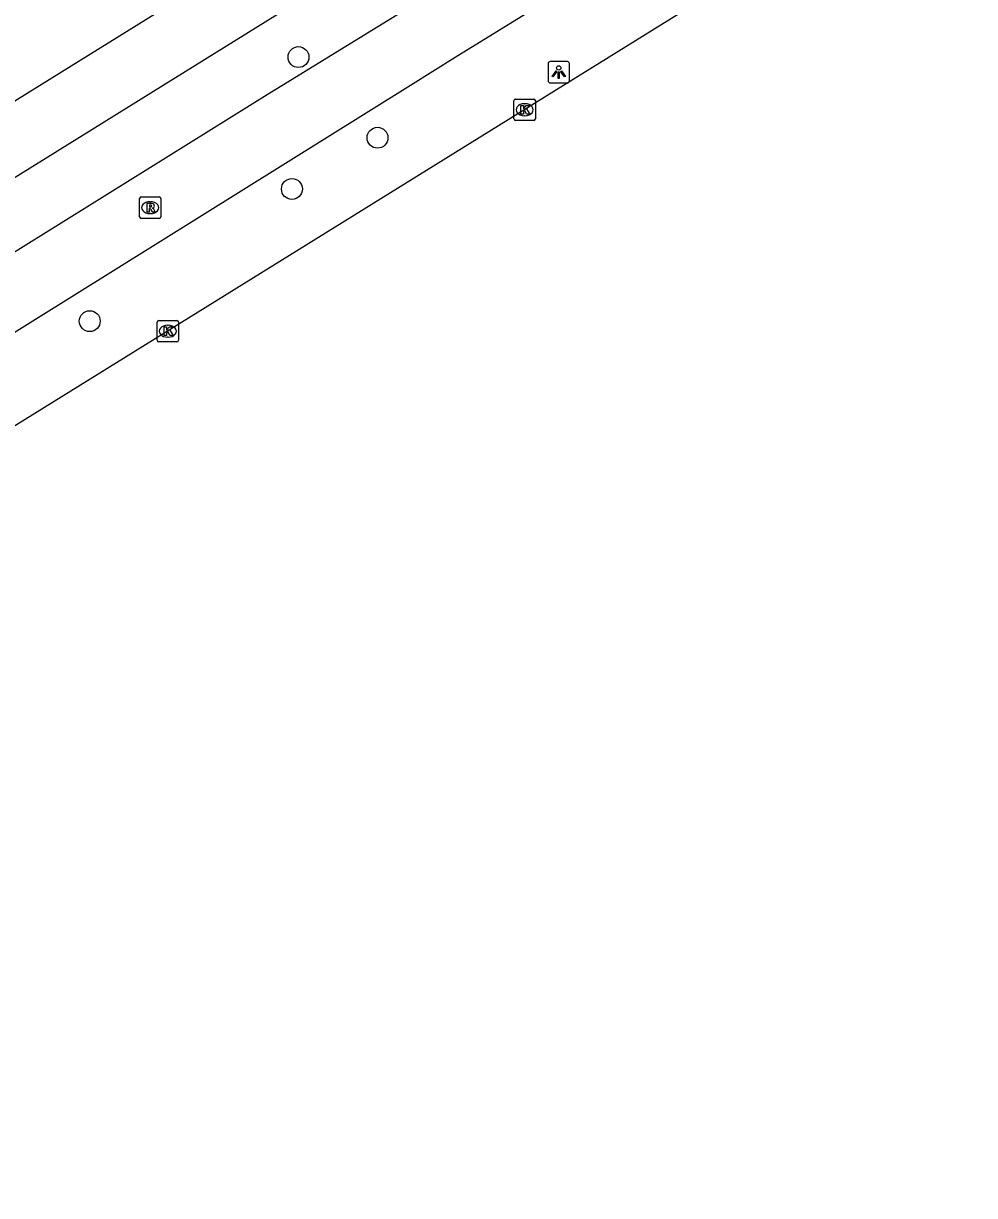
# Model space of a CAD drawing. Extents: x 159353 to 160616, y 385893 to 387321.
# Drawn here: x 160216.6 to 160261.1, y 386198 to 386252.9 of the extents above; entities that cross this region are included whole.
import ezdxf

# ---------------------------------------------------------------- set-up
doc = ezdxf.new("R2010")
doc.units = 0
for name, color, linetype in [('IMGEO_Boom', 7, 'Continuous'), ('IMGEO_Fietspad_open', 7, 'Continuous'), ('IMGEO_Kolk', 7, 'Continuous'), ('IMGEO_Lichtpunt', 7, 'Continuous'), ('IMGEO_Rijbaan_regionaal_gesloten', 7, 'Continuous'), ('IMGEO_Rioolput', 7, 'Continuous'), ('IMGEO_Voetpad_open', 7, 'Continuous')]:
    doc.layers.add(name, color=color, linetype=linetype)

msp = doc.modelspace()

# ---------------------------------------------------------------- linework, layer by layer
at = {"layer": 'IMGEO_Boom'}
for centre in [(160229.486, 386251.333), (160233.188, 386247.556), (160229.18, 386245.158), (160219.712, 386238.971)]:
    msp.add_circle(centre, 0.489, dxfattribs=at)
at = {"layer": 'IMGEO_Fietspad_open'}
for points in [[(160188.063, 386224.767), (160192.657, 386227.605), (160210.991, 386238.977), (160228.15, 386249.655), (160228.71, 386250), (160248.39, 386262.115), (160270.987, 386276.149), (160281.169, 386282.496)], [(160275.395, 386275.45), (160269.644, 386271.829), (160255.723, 386262.972), (160236.826, 386251.306), (160234.731, 386250), (160213.006, 386236.458), (160199.927, 386228.554), (160192.964, 386224.15), (160186.78, 386220.38), (160182.769, 386217.937), (160173.706, 386212.336), (160115.309, 386175.902), (160101.901, 386167.553), (160088.642, 386159.467), (160065.261, 386144.977)]]:
    msp.add_lwpolyline(points, dxfattribs=at)
at = {"layer": 'IMGEO_Kolk'}
for p, q in [((160239.577, 386248.442), (160239.577, 386249.294)), ((160239.652, 386249.368), (160240.504, 386249.368)), ((160240.065, 386249.148), (160240.09, 386249.148)), ((160240.578, 386249.294), (160240.578, 386248.442)), ((160240.088, 386248.588), (160240.063, 386248.588)), ((160240.504, 386248.368), (160239.652, 386248.368)), ((160222.869, 386238.072), (160222.869, 386238.924)), ((160222.944, 386238.998), (160223.796, 386238.998)), ((160223.357, 386238.778), (160223.382, 386238.778)), ((160223.87, 386238.924), (160223.87, 386238.072)), ((160223.38, 386238.218), (160223.355, 386238.218)), ((160223.796, 386237.998), (160222.944, 386237.998))]:
    msp.add_line(p, q, dxfattribs=at)
for points in [[(160239.577, 386248.442), (160239.577, 386249.294)], [(160239.652, 386249.368), (160240.504, 386249.368)], [(160240.578, 386249.294), (160240.578, 386248.442)], [(160239.898, 386249.068), (160240.021, 386249.068), (160240.021, 386248.917), (160240.151, 386249.068), (160240.315, 386249.068), (160240.169, 386248.917), (160240.322, 386248.668), (160240.17, 386248.668), (160240.085, 386248.832), (160240.021, 386248.765), (160240.021, 386248.668), (160239.898, 386248.668), (160239.898, 386249.068)], [(160240.504, 386248.368), (160239.652, 386248.368)], [(160222.869, 386238.072), (160222.869, 386238.924)], [(160222.944, 386238.998), (160223.796, 386238.998)], [(160223.19, 386238.698), (160223.313, 386238.698), (160223.313, 386238.547), (160223.443, 386238.698), (160223.607, 386238.698), (160223.461, 386238.547), (160223.614, 386238.298), (160223.462, 386238.298), (160223.377, 386238.462), (160223.313, 386238.395), (160223.313, 386238.298), (160223.19, 386238.298), (160223.19, 386238.698)], [(160223.87, 386238.924), (160223.87, 386238.072)], [(160223.796, 386237.998), (160222.944, 386237.998)]]:
    msp.add_lwpolyline(points, dxfattribs=at)
for centre, start, end in [((160239.654, 386249.292), 91.552, 178.448), ((160239.654, 386249.292), 91.552, 178.448), ((160240.502, 386249.292), 1.552, 88.448), ((160240.502, 386249.292), 1.552, 88.448), ((160239.654, 386248.444), 181.552, 268.448), ((160239.654, 386248.444), 181.552, 268.448), ((160240.502, 386248.444), 271.552, 358.448), ((160240.502, 386248.444), 271.552, 358.448), ((160222.946, 386238.922), 91.552, 178.448), ((160222.946, 386238.922), 91.552, 178.448), ((160223.794, 386238.922), 1.552, 88.448), ((160223.794, 386238.922), 1.552, 88.448), ((160222.946, 386238.074), 181.552, 268.448), ((160222.946, 386238.074), 181.552, 268.448), ((160223.794, 386238.074), 271.552, 358.448), ((160223.794, 386238.074), 271.552, 358.448)]:
    msp.add_arc(centre, 0.0765, start, end, dxfattribs=at)
for centre, major_axis, ratio, start_param, end_param in [((160240.064, 386248.868), (-0.387, 0.002), 0.722429, 4.712389, 7.853982), ((160240.089, 386248.868), (-0.39, 0.002), 0.717154, 1.570796, 4.712389), ((160223.356, 386238.498), (-0.387, 0.002), 0.722429, 4.712389, 7.853982), ((160223.381, 386238.498), (-0.39, 0.002), 0.717154, 1.570796, 4.712389)]:
    msp.add_ellipse(centre, major_axis=major_axis, ratio=ratio, start_param=start_param, end_param=end_param, dxfattribs=at)
at = {"layer": 'IMGEO_Lichtpunt'}
for p, q in [((160241.175, 386251.029), (160241.175, 386250.222)), ((160241.175, 386251.029), (160241.175, 386250.222)), ((160242.077, 386251.124), (160241.269, 386251.124)), ((160242.077, 386251.124), (160241.269, 386251.124)), ((160242.171, 386250.222), (160242.171, 386251.029)), ((160242.171, 386250.222), (160242.171, 386251.029)), ((160241.269, 386250.128), (160242.077, 386250.128)), ((160241.269, 386250.128), (160242.077, 386250.128))]:
    msp.add_line(p, q, dxfattribs=at)
for points in [[(160241.549, 386250.693), (160241.588, 386250.665), (160241.4, 386250.403), (160241.362, 386250.43), (160241.549, 386250.693)], [(160241.651, 386250.645), (160241.698, 386250.645), (160241.698, 386250.323), (160241.651, 386250.323), (160241.651, 386250.645)], [(160241.761, 386250.665), (160241.799, 386250.692), (160241.986, 386250.43), (160241.947, 386250.402), (160241.761, 386250.665)]]:
    msp.add_lwpolyline(points, dxfattribs=at)
msp.add_circle((160241.674, 386250.827), 0.0994, dxfattribs=at)
for centre, start, end in [((160241.269, 386251.029), 90, 180), ((160241.269, 386251.029), 90, 180), ((160242.077, 386251.029), 0, 90), ((160242.077, 386251.029), 0, 90), ((160241.269, 386250.222), 180, 270), ((160241.269, 386250.222), 180, 270), ((160242.077, 386250.222), 270, 0), ((160242.077, 386250.222), 270, 360)]:
    msp.add_arc(centre, 0.0946, start, end, dxfattribs=at)
at = {"layer": 'IMGEO_Rijbaan_regionaal_gesloten'}
msp.add_lwpolyline([(160277.498, 386272.097), (160241.902, 386250), (160205.986, 386227.734), (160194.944, 386220.881), (160189.351, 386217.397), (160184.825, 386214.566), (160171.867, 386206.529), (160120.159, 386174.467), (160111.454, 386169.036), (160103.887, 386164.356), (160096.502, 386159.782), (160081.645, 386150.538), (160064.508, 386139.98), (160046.058, 386128.51), (160042.68, 386126.386)], dxfattribs=at)
at = {"layer": 'IMGEO_Rioolput'}
for p, q in [((160222.118, 386244.783), (160222.97, 386244.783)), ((160222.043, 386243.857), (160222.043, 386244.709)), ((160222.531, 386244.563), (160222.556, 386244.563)), ((160223.044, 386244.709), (160223.044, 386243.857)), ((160222.97, 386243.783), (160222.118, 386243.783)), ((160222.554, 386244.003), (160222.529, 386244.003))]:
    msp.add_line(p, q, dxfattribs=at)
for points in [[(160222.118, 386244.783), (160222.97, 386244.783)], [(160222.043, 386243.857), (160222.043, 386244.709)], [(160222.632, 386244.481), (160222.38, 386244.483), (160222.38, 386244.083)], [(160222.38, 386244.083), (160222.504, 386244.083), (160222.504, 386244.245), (160222.515, 386244.245)], [(160222.558, 386244.402), (160222.504, 386244.402), (160222.504, 386244.321)], [(160222.504, 386244.321), (160222.556, 386244.321)], [(160222.562, 386244.216), (160222.633, 386244.083), (160222.773, 386244.083), (160222.708, 386244.209)], [(160223.044, 386244.709), (160223.044, 386243.857)], [(160222.97, 386243.783), (160222.118, 386243.783)]]:
    msp.add_lwpolyline(points, dxfattribs=at)
for centre, radius, start, end in [((160222.12, 386244.707), 0.0765, 91.552, 178.448), ((160222.12, 386244.707), 0.0765, 91.552, 178.448), ((160222.968, 386244.707), 0.0765, 1.552, 88.448), ((160222.968, 386244.707), 0.0765, 1.552, 88.448), ((160222.514, 386244.192), 0.0533, 26.0293, 88.6989), ((160222.54, 386244.51), 0.19, 274.7715, 282.9687), ((160222.564, 386244.306), 0.0964, 77.0061, 93.1865), ((160222.578, 386244.363), 0.0378, 276.6634, 79.6772), ((160222.631, 386244.371), 0.109, 350.3612, 89.416), ((160222.629, 386244.371), 0.112, 277.5842, 350.9817), ((160222.613, 386244.156), 0.108, 29.5134, 73.7905), ((160222.12, 386243.859), 0.0765, 181.552, 268.448), ((160222.12, 386243.859), 0.0765, 181.552, 268.448), ((160222.968, 386243.859), 0.0765, 271.552, 358.448), ((160222.968, 386243.859), 0.0765, 271.552, 358.448)]:
    msp.add_arc(centre, radius, start, end, dxfattribs=at)
for centre, major_axis, ratio, start_param, end_param in [((160222.53, 386244.283), (-0.387, 0.002), 0.722429, 4.712389, 7.853982), ((160222.555, 386244.283), (-0.39, 0.002), 0.717154, 1.570796, 4.712389)]:
    msp.add_ellipse(centre, major_axis=major_axis, ratio=ratio, start_param=start_param, end_param=end_param, dxfattribs=at)
at = {"layer": 'IMGEO_Voetpad_open'}
for points in [[(160136.085, 386199.531), (160197.562, 386237.706), (160217.361, 386250), (160280.651, 386289.3), (160326.592, 386317.801), (160327.814, 386318.639)], [(160281.169, 386282.496), (160279.599, 386285.074), (160223.144, 386250), (160186.527, 386227.251), (160188.063, 386224.767)]]:
    msp.add_lwpolyline(points, dxfattribs=at)

doc.saveas('drawing.dxf')
